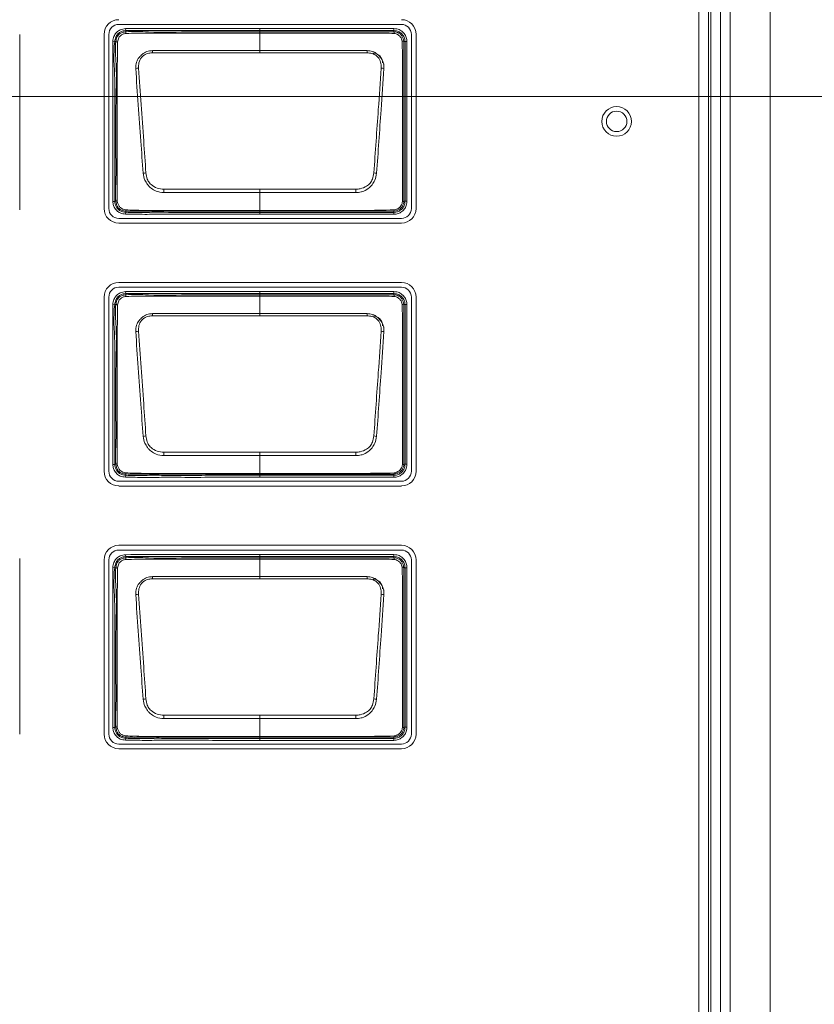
# Model space of a CAD drawing. Header units: millimetres. Extents: x 0 to 1118, y 0 to 864.
# Tile 329 of 372: x 890 to 900, y 692 to 705. Entities that reach past the tile are written whole.
import ezdxf

# ---------------------------------------------------------------- set-up
doc = ezdxf.new("R2010")
doc.units = ezdxf.units.MM
doc.styles.add('SLDTEXTSTYLE3', font='TXT', dxfattribs={"width": 0.605})
doc.dimstyles.new('SLDDIMSTYLE0', dxfattribs={"dimtxt": 3.175, "dimasz": 3.302, "dimexe": 0, "dimexo": 0.0625, "dimgap": 0.79375, "dimtad": 0, "dimtih": 1, "dimtoh": 1, "dimdec": 0, "dimlfac": 4, "dimrnd": 1e-09, "dimzin": 12, "dimdsep": 46, "dimtxsty": 'SLDTEXTSTYLE3', "dimsah": 1, "dimcen": 0.09, "dimadec": 0, "dimazin": 3, "dimtfac": 1, "dimtofl": 0, "dimtmove": 0, "dimatfit": 3, "dimfxl": 1, "dimfrac": 2, "dimtolj": 1, "dimtzin": 12, "dimarcsym": 0})

# ---------------------------------------------------------------- blocks, each defined once
blk = doc.blocks.new('_D_4')
at = {"color": 7, "linetype": 'Continuous', "lineweight": 0}
for p, q in [((828.036, 703.72), (976.437, 703.72)), ((974.837, 703.72), (974.837, 687.406)), ((974.837, 666.22), (974.837, 682.534)), ((912.907, 666.22), (976.437, 666.22))]:
    blk.add_line(p, q, dxfattribs=at)
for points in [[(974.837, 703.72), (974.329, 700.418), (975.345, 700.418)], [(974.837, 666.22), (975.345, 669.522), (974.329, 669.522)]]:
    blk.add_solid(points, dxfattribs=at)
at = {"color": 7, "linetype": 'Continuous', "lineweight": 0, "insert": (971.199, 686.626), "char_height": 3.175, "attachment_point": 1, "style": 'SLDTEXTSTYLE3'}
blk.add_mtext('150', dxfattribs=at)

msp = doc.modelspace()

# ---------------------------------------------------------------- linework, layer by layer
at = {"color": 7, "linetype": 'Continuous', "lineweight": 15}
for p, q in [((899.097, 733.658), (899.097, 674.283)), ((899.605, 733.658), (899.605, 674.283)), ((898.698, 679.003), (898.698, 728.937)), ((898.823, 728.97), (898.823, 678.97)), ((898.85, 678.97), (898.85, 728.97)), ((898.974, 728.97), (898.974, 678.97)), ((891.341, 704.634), (894.926, 704.634)), ((891.426, 704.58), (891.429, 704.556)), ((893.131, 704.581), (894.831, 704.581)), ((894.831, 704.556), (894.831, 704.581)), ((890.085, 702.28), (890.085, 704.508)), ((891.155, 704.508), (891.155, 702.298)), ((891.215, 702.298), (891.215, 704.508)), ((891.429, 704.556), (891.431, 704.54)), ((893.131, 704.54), (893.131, 704.556)), ((894.831, 704.556), (893.131, 704.556)), ((893.131, 704.302), (893.131, 704.524)), ((894.831, 704.54), (894.831, 704.556)), ((895.052, 704.508), (895.052, 702.298)), ((895.112, 702.298), (895.112, 704.508)), ((891.265, 704.42), (891.29, 704.417)), ((891.305, 704.415), (891.29, 704.417)), ((894.972, 704.415), (894.956, 704.415)), ((894.972, 702.39), (894.972, 704.415)), ((894.972, 704.415), (894.997, 704.415)), ((894.997, 704.415), (894.997, 702.39)), ((893.131, 704.274), (891.771, 704.274)), ((894.491, 704.274), (893.131, 704.274)), ((893.131, 702.543), (893.131, 702.5)), ((893.131, 702.273), (893.131, 702.5)), ((891.265, 702.385), (891.29, 702.388)), ((891.29, 702.388), (891.305, 702.39)), ((894.956, 702.39), (894.972, 702.39)), ((894.972, 702.39), (894.997, 702.39)), ((891.428, 702.226), (891.43, 702.251)), ((891.431, 702.266), (891.43, 702.251)), ((893.131, 702.273), (893.131, 702.265)), ((893.131, 702.265), (893.131, 702.249)), ((893.131, 702.249), (894.831, 702.249)), ((893.131, 702.224), (893.131, 702.249)), ((894.831, 702.224), (893.131, 702.224)), ((894.831, 702.249), (894.831, 702.265)), ((894.831, 702.265), (894.831, 702.265)), ((894.831, 702.249), (894.831, 702.224)), ((894.926, 702.172), (891.341, 702.172)), ((891.341, 702.111), (894.926, 702.111)), ((894.926, 701.359), (891.341, 701.359)), ((891.341, 701.299), (894.926, 701.299)), ((891.426, 701.243), (891.429, 701.218)), ((891.429, 701.218), (891.431, 701.203)), ((893.131, 701.243), (894.831, 701.243)), ((893.131, 701.203), (893.131, 701.218)), ((894.831, 701.218), (893.131, 701.218)), ((894.831, 701.218), (894.831, 701.243)), ((894.831, 701.203), (894.831, 701.218)), ((891.155, 701.173), (891.155, 698.963)), ((891.215, 698.963), (891.215, 701.173)), ((891.265, 701.083), (891.29, 701.079)), ((891.305, 701.078), (891.29, 701.079)), ((893.131, 700.964), (893.131, 701.187)), ((894.972, 701.078), (894.956, 701.078)), ((894.972, 699.053), (894.972, 701.078)), ((894.972, 701.078), (894.997, 701.078)), ((894.997, 701.078), (894.997, 699.053)), ((895.052, 701.173), (895.052, 698.963)), ((895.112, 698.963), (895.112, 701.173)), ((893.131, 700.936), (891.771, 700.936)), ((894.491, 700.936), (893.131, 700.936)), ((893.131, 699.205), (893.131, 699.162)), ((893.131, 698.936), (893.131, 699.162)), ((891.265, 699.048), (891.29, 699.051)), ((891.29, 699.051), (891.305, 699.052)), ((894.956, 699.053), (894.972, 699.053)), ((894.972, 699.053), (894.997, 699.053)), ((894.926, 698.837), (891.341, 698.837)), ((891.428, 698.889), (891.43, 698.913)), ((891.431, 698.929), (891.43, 698.913)), ((893.131, 698.936), (893.131, 698.927)), ((893.131, 698.927), (893.131, 698.912)), ((893.131, 698.912), (894.831, 698.912)), ((893.131, 698.887), (893.131, 698.912)), ((894.831, 698.887), (893.131, 698.887)), ((894.831, 698.912), (894.831, 698.927)), ((894.831, 698.927), (894.831, 698.927)), ((894.831, 698.912), (894.831, 698.887)), ((891.341, 698.776), (894.926, 698.776)), ((894.926, 698.024), (891.341, 698.024)), ((891.341, 697.964), (894.926, 697.964)), ((890.085, 695.628), (890.085, 697.855)), ((891.155, 697.838), (891.155, 695.628)), ((891.215, 695.628), (891.215, 697.838)), ((891.426, 697.905), (891.429, 697.881)), ((891.429, 697.881), (891.431, 697.865)), ((893.131, 697.906), (894.831, 697.906)), ((893.131, 697.865), (893.131, 697.881)), ((894.831, 697.881), (893.131, 697.881)), ((893.131, 697.627), (893.131, 697.849)), ((894.831, 697.881), (894.831, 697.906)), ((894.831, 697.865), (894.831, 697.881)), ((895.052, 697.838), (895.052, 695.628)), ((895.112, 695.628), (895.112, 697.838)), ((891.265, 697.745), (891.29, 697.742)), ((891.305, 697.74), (891.29, 697.742)), ((894.972, 697.74), (894.956, 697.74)), ((894.972, 695.715), (894.972, 697.74)), ((894.972, 697.74), (894.997, 697.74)), ((894.997, 697.74), (894.997, 695.715)), ((893.131, 697.599), (891.771, 697.599)), ((894.491, 697.599), (893.131, 697.599)), ((893.131, 695.868), (893.131, 695.825)), ((893.131, 695.598), (893.131, 695.825)), ((891.265, 695.71), (891.29, 695.713)), ((891.29, 695.713), (891.305, 695.715)), ((894.956, 695.715), (894.972, 695.715)), ((894.972, 695.715), (894.997, 695.715)), ((891.428, 695.551), (891.43, 695.576)), ((891.431, 695.591), (891.43, 695.576)), ((893.131, 695.598), (893.131, 695.59)), ((893.131, 695.59), (893.131, 695.574)), ((893.131, 695.574), (894.831, 695.574)), ((893.131, 695.549), (893.131, 695.574)), ((894.831, 695.574), (894.831, 695.59)), ((894.831, 695.59), (894.831, 695.59)), ((894.831, 695.574), (894.831, 695.549)), ((894.926, 695.502), (891.341, 695.502)), ((894.831, 695.549), (893.131, 695.549)), ((891.341, 695.441), (894.926, 695.441))]:
    msp.add_line(p, q, dxfattribs=at)
at = {"color": 7, "linetype": 'Continuous', "lineweight": 15, "flags": 128}
for points in [[(893.131, 704.556), (893.131, 704.556), (893.131, 704.558), (893.131, 704.56), (893.131, 704.563), (893.131, 704.567), (893.131, 704.571), (893.131, 704.576), (893.131, 704.581)], [(893.131, 704.556), (893.081, 704.556), (892.881, 704.556), (892.481, 704.556), (891.988, 704.556), (891.429, 704.556)], [(893.131, 704.54), (893.131, 704.54), (893.131, 704.539), (893.131, 704.538), (893.131, 704.536), (893.131, 704.534), (893.131, 704.531), (893.131, 704.528), (893.131, 704.524)], [(893.131, 704.302), (893.429, 704.302), (894.492, 704.302)], [(893.131, 704.302), (893.131, 704.299), (893.131, 704.296), (893.131, 704.292), (893.131, 704.289), (893.131, 704.285), (893.131, 704.282), (893.131, 704.278), (893.131, 704.274)], [(893.131, 702.5), (892.833, 702.5), (891.913, 702.5)], [(891.914, 702.543), (892.967, 702.543), (893.131, 702.543)], [(893.131, 702.543), (893.295, 702.543), (894.347, 702.543)], [(894.349, 702.5), (893.295, 702.5), (893.131, 702.5)], [(893.131, 701.218), (893.081, 701.218), (892.881, 701.218), (892.481, 701.218), (891.988, 701.218), (891.429, 701.218)], [(893.131, 701.218), (893.131, 701.219), (893.131, 701.22), (893.131, 701.223), (893.131, 701.226), (893.131, 701.229), (893.131, 701.234), (893.131, 701.238), (893.131, 701.243)], [(893.131, 701.203), (893.131, 701.203), (893.131, 701.202), (893.131, 701.2), (893.131, 701.199), (893.131, 701.196), (893.131, 701.194), (893.131, 701.19), (893.131, 701.187)], [(893.131, 700.964), (893.429, 700.964), (894.492, 700.964)], [(893.131, 700.964), (893.131, 700.961), (893.131, 700.958), (893.131, 700.955), (893.131, 700.951), (893.131, 700.948), (893.131, 700.944), (893.131, 700.94), (893.131, 700.936)], [(891.914, 699.205), (892.967, 699.205), (893.131, 699.205)], [(893.131, 699.205), (893.295, 699.205), (894.347, 699.205)], [(893.131, 699.162), (892.833, 699.162), (891.913, 699.162)], [(894.349, 699.162), (893.295, 699.162), (893.131, 699.162)], [(893.131, 697.881), (893.081, 697.881), (892.881, 697.881), (892.481, 697.881), (891.988, 697.881), (891.429, 697.881)], [(893.131, 697.881), (893.131, 697.881), (893.131, 697.883), (893.131, 697.885), (893.131, 697.888), (893.131, 697.892), (893.131, 697.896), (893.131, 697.901), (893.131, 697.906)], [(893.131, 697.865), (893.131, 697.865), (893.131, 697.864), (893.131, 697.863), (893.131, 697.861), (893.131, 697.859), (893.131, 697.856), (893.131, 697.853), (893.131, 697.849)], [(893.131, 697.627), (893.429, 697.627), (894.492, 697.627)], [(893.131, 697.627), (893.131, 697.624), (893.131, 697.621), (893.131, 697.617), (893.131, 697.614), (893.131, 697.61), (893.131, 697.607), (893.131, 697.603), (893.131, 697.599)], [(893.131, 695.825), (892.833, 695.825), (891.913, 695.825)], [(891.914, 695.868), (892.967, 695.868), (893.131, 695.868)], [(893.131, 695.868), (893.295, 695.868), (894.347, 695.868)], [(894.349, 695.825), (893.295, 695.825), (893.131, 695.825)]]:
    msp.add_lwpolyline(points, dxfattribs=at)
at = {"color": 7, "linetype": 'Continuous', "lineweight": 15}
for radius in [0.188, 0.13]:
    msp.add_circle((897.656, 703.403), radius, dxfattribs=at)
for centre, radius, start, end in [((891.341, 704.508), 0.186, 90, 180), ((894.926, 704.508), 0.186, 0, 90), ((891.341, 704.508), 0.126, 90, 180), ((894.926, 704.508), 0.126, 0, 90), ((891.526, 704.533), 0.095, 175.7525, 188.1529), ((894.803, 704.522), 0.0341, 355.9657, 33.647), ((891.307, 704.286), 0.129, 81.4713, 90.8151), ((894.937, 704.385), 0.0357, 57.5203, 94.0755), ((884.157, 703.973), 7.62, 2.2639, 2.4746), ((902.105, 703.973), 7.62, 177.5254, 177.7361), ((894.562, 704.146), 0.125, 0, 90), ((891.604, 703.732), 0.346, 92.0728, 97.8935), ((894.658, 703.732), 0.346, 82.1068, 87.9275), ((891.776, 701.892), 0.862, 96.0692, 98.4295), ((894.485, 701.892), 0.862, 81.5706, 83.9309), ((921.46, 701.575), 29.562, 178.1235, 178.207), ((864.802, 701.575), 29.562, 1.793, 1.8765), ((891.307, 702.508), 0.118, 269.0666, 277.5531), ((894.94, 702.413), 0.028, 266.5102, 305.923), ((891.341, 702.298), 0.186, 180, 270), ((891.341, 702.298), 0.126, 180, 270), ((891.477, 702.275), 0.0474, 173.3975, 191.0613), ((894.814, 702.279), 0.0218, 320.3934, 2.6813), ((894.926, 702.298), 0.186, 270, 0), ((894.926, 702.298), 0.126, 270, 0), ((891.341, 701.173), 0.186, 90, 180), ((894.926, 701.173), 0.186, 0, 90), ((891.341, 701.173), 0.126, 90, 180), ((891.526, 701.196), 0.095, 175.7525, 188.1529), ((894.803, 701.184), 0.0341, 355.9657, 33.647), ((894.926, 701.173), 0.126, 0, 90), ((891.307, 700.949), 0.129, 81.4713, 90.8151), ((894.937, 701.047), 0.0357, 57.5203, 94.0755), ((884.157, 700.635), 7.62, 2.2639, 2.4746), ((902.105, 700.635), 7.62, 177.5254, 177.7361), ((894.562, 700.809), 0.125, 0, 90), ((891.604, 700.394), 0.346, 92.0728, 97.8935), ((894.658, 700.394), 0.346, 82.1068, 87.9275), ((891.776, 698.554), 0.862, 96.0692, 98.4295), ((894.485, 698.554), 0.862, 81.5706, 83.9309), ((921.46, 698.237), 29.562, 178.1235, 178.207), ((864.802, 698.237), 29.562, 1.793, 1.8765), ((891.341, 698.963), 0.186, 180, 270), ((891.341, 698.963), 0.126, 180, 270), ((891.307, 699.171), 0.118, 269.0666, 277.5531), ((894.926, 698.963), 0.186, 270, 0), ((894.926, 698.963), 0.126, 270, 0), ((894.94, 699.075), 0.028, 266.5102, 305.923), ((891.477, 698.938), 0.0474, 173.3975, 191.0613), ((894.814, 698.941), 0.0218, 320.3934, 2.6813), ((891.341, 697.838), 0.186, 90, 180), ((891.341, 697.838), 0.126, 90, 180), ((894.926, 697.838), 0.186, 0, 90), ((894.926, 697.838), 0.126, 0, 90), ((891.526, 697.858), 0.095, 175.7525, 188.1529), ((894.803, 697.847), 0.0341, 355.9657, 33.647), ((891.307, 697.611), 0.129, 81.4713, 90.8151), ((894.937, 697.71), 0.0357, 57.5203, 94.0755), ((884.157, 697.298), 7.62, 2.2639, 2.4746), ((902.105, 697.298), 7.62, 177.5254, 177.7361), ((894.562, 697.471), 0.125, 0, 90), ((891.604, 697.057), 0.346, 92.0728, 97.8935), ((894.658, 697.057), 0.346, 82.1068, 87.9275), ((891.776, 695.217), 0.862, 96.0692, 98.4295), ((894.485, 695.217), 0.862, 81.5706, 83.9309), ((921.46, 694.9), 29.562, 178.1235, 178.207), ((864.802, 694.9), 29.562, 1.793, 1.8765), ((891.307, 695.833), 0.118, 269.0666, 277.5531), ((894.94, 695.738), 0.028, 266.5102, 305.923), ((891.341, 695.628), 0.186, 180, 270), ((891.341, 695.628), 0.126, 180, 270), ((891.477, 695.6), 0.0474, 173.3975, 191.0613), ((894.814, 695.604), 0.0218, 320.3934, 2.6813), ((894.926, 695.628), 0.186, 270, 0), ((894.926, 695.628), 0.126, 270, 0)]:
    msp.add_arc(centre, radius, start, end, dxfattribs=at)
for points, knots in [([(891.265, 704.42), (891.266, 704.425), (891.27, 704.451), (891.281, 704.493), (891.314, 704.538), (891.363, 704.57), (891.403, 704.577), (891.426, 704.58)], [0, 0, 0, 0, 0.058142, 0.312481, 0.516431, 0.720004, 1, 1, 1, 1]), ([(891.426, 704.58), (891.613, 704.581), (891.988, 704.581), (892.556, 704.581), (892.937, 704.581), (893.131, 704.581)], [0, 0, 0, 0, 0.329436, 0.658872, 1, 1, 1, 1]), ([(894.831, 704.581), (894.844, 704.58), (894.876, 704.578), (894.923, 704.557), (894.964, 704.519), (894.992, 704.469), (894.995, 704.433), (894.997, 704.415)], [0, 0, 0, 0, 0.151112, 0.365617, 0.580258, 0.795218, 1, 1, 1, 1]), ([(891.429, 704.556), (891.429, 704.556), (891.409, 704.553), (891.374, 704.547), (891.332, 704.519), (891.303, 704.481), (891.294, 704.444), (891.291, 704.421), (891.29, 704.417)], [0, 0, 0, 0, 0.0000695, 0.2875371, 0.4839386, 0.6790617, 0.9368574, 1, 1, 1, 1]), ([(891.305, 704.415), (891.305, 704.415), (891.308, 704.434), (891.313, 704.466), (891.337, 704.503), (891.369, 704.527), (891.402, 704.537), (891.424, 704.54), (891.431, 704.54), (891.431, 704.54)], [0, 0, 0, 0, 0.000077, 0.292145, 0.481329, 0.668501, 0.889292, 0.999923, 1, 1, 1, 1]), ([(891.432, 704.52), (891.425, 704.519), (891.406, 704.515), (891.38, 704.505), (891.356, 704.486), (891.335, 704.457), (891.33, 704.431), (891.326, 704.414)], [0, 0, 0, 0, 0.127496, 0.353035, 0.515865, 0.679688, 1, 1, 1, 1]), ([(891.431, 704.54), (891.431, 704.54), (891.526, 704.551), (891.809, 704.529), (892.277, 704.544), (892.749, 704.54), (893.033, 704.54), (893.131, 704.54)], [0, 0, 0, 0, 0.000009, 0.168619, 0.498292, 0.827436, 1, 1, 1, 1]), ([(893.131, 704.524), (893.031, 704.524), (892.747, 704.524), (892.276, 704.524), (891.809, 704.525), (891.527, 704.521), (891.432, 704.52)], [0, 0, 0, 0, 0.1755, 0.501918, 0.831626, 1, 1, 1, 1]), ([(893.131, 704.54), (893.317, 704.54), (893.69, 704.54), (894.135, 704.54), (894.475, 704.54), (894.668, 704.54), (894.79, 704.54), (894.831, 704.54), (894.831, 704.54)], [0, 0, 0, 0, 0.3291479, 0.6582957, 0.7848972, 0.9280251, 0.9999912, 1, 1, 1, 1]), ([(894.836, 704.519), (894.793, 704.521), (894.67, 704.526), (894.465, 704.524), (894.141, 704.525), (893.736, 704.524), (893.372, 704.524), (893.17, 704.524), (893.131, 704.524)], [0, 0, 0, 0, 0.0757391, 0.2176957, 0.3602525, 0.6454111, 0.930556, 1, 1, 1, 1]), ([(894.972, 704.415), (894.972, 704.415), (894.972, 704.43), (894.967, 704.461), (894.944, 704.503), (894.909, 704.535), (894.869, 704.553), (894.842, 704.555), (894.831, 704.556)], [0, 0, 0, 0, 0.000068, 0.204828, 0.419781, 0.634393, 0.848864, 1, 1, 1, 1]), ([(894.831, 704.54), (894.831, 704.54), (894.841, 704.54), (894.866, 704.537), (894.902, 704.521), (894.932, 704.492), (894.952, 704.456), (894.956, 704.428), (894.956, 704.415), (894.956, 704.415)], [0, 0, 0, 0, 0.0000764, 0.1599052, 0.3740615, 0.5880926, 0.7940929, 0.9999236, 1, 1, 1, 1]), ([(894.935, 704.421), (894.933, 704.43), (894.93, 704.45), (894.912, 704.477), (894.889, 704.5), (894.862, 704.515), (894.844, 704.518), (894.836, 704.519)], [0, 0, 0, 0, 0.190909, 0.406669, 0.631062, 0.851531, 1, 1, 1, 1]), ([(891.265, 702.385), (891.265, 702.585), (891.265, 702.944), (891.265, 703.462), (891.265, 703.941), (891.265, 704.26), (891.265, 704.42)], [0, 0, 0, 0, 0.294817, 0.528637, 0.764318, 1, 1, 1, 1]), ([(891.29, 704.417), (891.29, 704.417), (891.27, 704.259), (891.3, 703.938), (891.288, 703.462), (891.291, 702.945), (891.291, 702.587), (891.29, 702.388)], [0, 0, 0, 0, 0.000007, 0.235608, 0.471191, 0.70568, 1, 1, 1, 1]), ([(891.305, 702.39), (891.305, 702.39), (891.294, 702.49), (891.311, 702.691), (891.303, 703.089), (891.301, 703.569), (891.319, 704.043), (891.294, 704.322), (891.305, 704.415), (891.305, 704.415)], [0, 0, 0, 0, 0.000007, 0.149192, 0.296265, 0.589843, 0.860506, 0.999993, 1, 1, 1, 1]), ([(891.326, 704.414), (891.325, 704.32), (891.321, 704.044), (891.319, 703.569), (891.32, 703.089), (891.32, 702.691), (891.322, 702.491), (891.323, 702.391)], [0, 0, 0, 0, 0.138888, 0.409935, 0.703873, 0.851045, 1, 1, 1, 1]), ([(894.938, 702.385), (894.94, 702.491), (894.942, 702.704), (894.942, 703.126), (894.942, 703.543), (894.941, 703.906), (894.941, 704.109), (894.94, 704.264), (894.936, 704.367), (894.935, 704.421)], [0, 0, 0, 0, 0.157294, 0.312474, 0.622468, 0.772195, 0.847355, 0.921427, 1, 1, 1, 1]), ([(894.956, 704.415), (894.956, 704.415), (894.956, 704.364), (894.956, 704.262), (894.956, 704.109), (894.956, 703.906), (894.956, 703.543), (894.956, 703.126), (894.956, 702.706), (894.956, 702.494), (894.956, 702.39), (894.956, 702.39)], [0, 0, 0, 0, 0.000007, 0.075686, 0.15099, 0.226275, 0.376845, 0.688419, 0.844208, 0.999993, 1, 1, 1, 1]), ([(891.556, 704.074), (891.558, 704.102), (891.56, 704.151), (891.588, 704.201), (891.618, 704.236), (891.654, 704.269), (891.709, 704.297), (891.752, 704.3), (891.77, 704.302)], [0, 0, 0, 0, 0.236036, 0.426179, 0.477737, 0.637251, 0.844602, 1, 1, 1, 1]), ([(891.771, 704.274), (891.755, 704.273), (891.717, 704.27), (891.667, 704.25), (891.62, 704.209), (891.593, 704.149), (891.592, 704.101), (891.591, 704.077)], [0, 0, 0, 0, 0.160648, 0.369005, 0.524127, 0.762874, 1, 1, 1, 1]), ([(891.77, 704.302), (891.819, 704.302), (891.969, 704.301), (892.217, 704.302), (892.519, 704.302), (892.823, 704.302), (893.028, 704.302), (893.131, 704.302)], [0, 0, 0, 0, 0.109645, 0.328736, 0.547827, 0.773914, 1, 1, 1, 1]), ([(894.67, 704.077), (894.671, 704.092), (894.671, 704.13), (894.655, 704.181), (894.63, 704.219), (894.598, 704.247), (894.553, 704.268), (894.511, 704.272), (894.491, 704.274)], [0, 0, 0, 0, 0.150039, 0.377629, 0.518715, 0.593819, 0.797701, 1, 1, 1, 1]), ([(894.492, 704.302), (894.515, 704.3), (894.562, 704.295), (894.61, 704.266), (894.647, 704.233), (894.679, 704.195), (894.697, 704.154), (894.705, 704.111), (894.705, 704.091), (894.705, 704.074)], [0, 0, 0, 0, 0.196953, 0.400474, 0.477525, 0.621985, 0.827103, 0.852197, 1, 1, 1, 1]), ([(891.65, 702.745), (891.64, 702.881), (891.62, 703.17), (891.588, 703.614), (891.567, 703.92), (891.556, 704.074)], [0, 0, 0, 0, 0.306049, 0.652529, 1, 1, 1, 1]), ([(891.591, 704.077), (891.602, 703.924), (891.624, 703.617), (891.656, 703.174), (891.676, 702.885), (891.685, 702.749)], [0, 0, 0, 0, 0.347304, 0.694424, 1, 1, 1, 1]), ([(894.577, 702.749), (894.586, 702.884), (894.605, 703.152), (894.636, 703.595), (894.658, 703.903), (894.67, 704.077)], [0, 0, 0, 0, 0.302974, 0.605825, 1, 1, 1, 1]), ([(894.705, 704.074), (894.693, 703.9), (894.672, 703.592), (894.64, 703.148), (894.621, 702.88), (894.612, 702.745)], [0, 0, 0, 0, 0.394267, 0.696552, 1, 1, 1, 1]), ([(891.913, 702.5), (891.879, 702.503), (891.821, 702.51), (891.762, 702.546), (891.727, 702.576), (891.699, 702.611), (891.664, 702.664), (891.655, 702.716), (891.65, 702.745)], [0, 0, 0, 0, 0.256994, 0.435753, 0.518339, 0.608051, 0.775867, 1, 1, 1, 1]), ([(891.685, 702.749), (891.689, 702.723), (891.696, 702.678), (891.723, 702.629), (891.764, 702.587), (891.826, 702.552), (891.885, 702.546), (891.914, 702.543)], [0, 0, 0, 0, 0.231465, 0.397413, 0.481538, 0.74157, 1, 1, 1, 1]), ([(894.347, 702.543), (894.367, 702.544), (894.415, 702.547), (894.479, 702.575), (894.533, 702.617), (894.565, 702.677), (894.572, 702.723), (894.577, 702.749)], [0, 0, 0, 0, 0.169426, 0.422531, 0.593644, 0.763575, 1, 1, 1, 1]), ([(894.612, 702.745), (894.606, 702.715), (894.597, 702.663), (894.555, 702.598), (894.503, 702.544), (894.451, 702.518), (894.397, 702.503), (894.371, 702.501), (894.349, 702.5)], [0, 0, 0, 0, 0.2290459, 0.4012066, 0.5780377, 0.7973627, 0.8335701, 1, 1, 1, 1]), ([(891.428, 702.226), (891.404, 702.229), (891.363, 702.234), (891.314, 702.269), (891.282, 702.311), (891.27, 702.352), (891.267, 702.377), (891.265, 702.385)], [0, 0, 0, 0, 0.276626, 0.489449, 0.702472, 0.894255, 1, 1, 1, 1]), ([(891.29, 702.388), (891.29, 702.388), (891.293, 702.366), (891.3, 702.329), (891.332, 702.287), (891.369, 702.261), (891.404, 702.253), (891.424, 702.251), (891.43, 702.251)], [0, 0, 0, 0, 0.000069, 0.304094, 0.511824, 0.715977, 0.924845, 1, 1, 1, 1]), ([(891.431, 702.266), (891.431, 702.266), (891.418, 702.267), (891.393, 702.27), (891.356, 702.286), (891.326, 702.316), (891.31, 702.353), (891.307, 702.379), (891.305, 702.39), (891.305, 702.39)], [0, 0, 0, 0, 0.000077, 0.197333, 0.387983, 0.604747, 0.83111, 0.999923, 1, 1, 1, 1]), ([(891.323, 702.391), (891.325, 702.381), (891.329, 702.359), (891.343, 702.328), (891.366, 702.304), (891.396, 702.287), (891.418, 702.283), (891.43, 702.281)], [0, 0, 0, 0, 0.189123, 0.39968, 0.598829, 0.771957, 1, 1, 1, 1]), ([(894.956, 702.39), (894.956, 702.39), (894.956, 702.379), (894.953, 702.355), (894.937, 702.319), (894.909, 702.289), (894.872, 702.269), (894.844, 702.265), (894.831, 702.265), (894.831, 702.265)], [0, 0, 0, 0, 0.000076, 0.162066, 0.372152, 0.585973, 0.793109, 0.999924, 1, 1, 1, 1]), ([(894.831, 702.249), (894.846, 702.251), (894.877, 702.254), (894.919, 702.277), (894.951, 702.312), (894.969, 702.352), (894.971, 702.379), (894.972, 702.39)], [0, 0, 0, 0, 0.204674, 0.419842, 0.63439, 0.848799, 1, 1, 1, 1]), ([(894.997, 702.39), (894.996, 702.377), (894.993, 702.345), (894.972, 702.298), (894.934, 702.257), (894.885, 702.229), (894.849, 702.226), (894.831, 702.224)], [0, 0, 0, 0, 0.151184, 0.365635, 0.580222, 0.795405, 1, 1, 1, 1]), ([(894.836, 702.28), (894.846, 702.282), (894.868, 702.286), (894.897, 702.305), (894.92, 702.331), (894.934, 702.358), (894.937, 702.377), (894.938, 702.385)], [0, 0, 0, 0, 0.197464, 0.427893, 0.636791, 0.855624, 1, 1, 1, 1]), ([(893.131, 702.224), (893.114, 702.224), (893.031, 702.224), (892.681, 702.224), (892.291, 702.224), (891.888, 702.225), (891.67, 702.223), (891.509, 702.225), (891.428, 702.226)], [0, 0, 0, 0, 0.0293566, 0.1467828, 0.6164876, 0.7155925, 0.8576233, 1, 1, 1, 1]), ([(891.43, 702.281), (891.504, 702.278), (891.721, 702.27), (892.081, 702.274), (892.512, 702.273), (892.861, 702.273), (893.068, 702.273), (893.131, 702.273)], [0, 0, 0, 0, 0.129882, 0.382749, 0.635797, 0.888846, 1, 1, 1, 1]), ([(891.43, 702.251), (891.43, 702.251), (891.509, 702.244), (891.671, 702.25), (891.993, 702.249), (892.357, 702.249), (892.763, 702.249), (893.008, 702.249), (893.131, 702.249)], [0, 0, 0, 0, 0.0000088, 0.1411003, 0.2836021, 0.5679278, 0.7839637, 1, 1, 1, 1]), ([(893.131, 702.265), (892.943, 702.265), (892.569, 702.265), (892.075, 702.264), (891.697, 702.266), (891.504, 702.26), (891.431, 702.266), (891.431, 702.266)], [0, 0, 0, 0, 0.330742, 0.661483, 0.870168, 0.999991, 1, 1, 1, 1]), ([(893.131, 702.273), (893.164, 702.273), (893.331, 702.273), (893.764, 702.274), (894.299, 702.27), (894.701, 702.277), (894.836, 702.28)], [0, 0, 0, 0, 0.0586525, 0.2932626, 0.7624829, 1, 1, 1, 1]), ([(894.831, 702.265), (894.697, 702.265), (894.298, 702.265), (893.731, 702.265), (893.299, 702.265), (893.131, 702.265)], [0, 0, 0, 0, 0.2359965, 0.7041641, 1, 1, 1, 1]), ([(891.265, 701.083), (891.266, 701.087), (891.27, 701.113), (891.281, 701.155), (891.314, 701.2), (891.363, 701.233), (891.403, 701.239), (891.426, 701.243)], [0, 0, 0, 0, 0.058142, 0.312481, 0.516431, 0.720004, 1, 1, 1, 1]), ([(891.429, 701.218), (891.429, 701.218), (891.409, 701.216), (891.374, 701.209), (891.332, 701.182), (891.303, 701.144), (891.294, 701.107), (891.291, 701.084), (891.29, 701.079)], [0, 0, 0, 0, 0.0000695, 0.2875371, 0.4839386, 0.6790617, 0.9368574, 1, 1, 1, 1]), ([(891.305, 701.078), (891.305, 701.078), (891.308, 701.096), (891.313, 701.128), (891.337, 701.166), (891.369, 701.189), (891.402, 701.199), (891.424, 701.202), (891.431, 701.203), (891.431, 701.203)], [0, 0, 0, 0, 0.000077, 0.292145, 0.481329, 0.668501, 0.889292, 0.999923, 1, 1, 1, 1]), ([(891.426, 701.243), (891.613, 701.243), (891.988, 701.243), (892.556, 701.243), (892.937, 701.243), (893.131, 701.243)], [0, 0, 0, 0, 0.329436, 0.658872, 1, 1, 1, 1]), ([(891.431, 701.203), (891.431, 701.203), (891.526, 701.214), (891.809, 701.191), (892.277, 701.207), (892.749, 701.202), (893.033, 701.203), (893.131, 701.203)], [0, 0, 0, 0, 0.000009, 0.168619, 0.498292, 0.827436, 1, 1, 1, 1]), ([(893.131, 701.203), (893.317, 701.203), (893.69, 701.203), (894.135, 701.203), (894.475, 701.203), (894.668, 701.203), (894.79, 701.203), (894.831, 701.203), (894.831, 701.203)], [0, 0, 0, 0, 0.3291479, 0.6582957, 0.7848972, 0.9280251, 0.9999912, 1, 1, 1, 1]), ([(894.831, 701.243), (894.844, 701.242), (894.876, 701.24), (894.923, 701.219), (894.964, 701.181), (894.992, 701.132), (894.995, 701.095), (894.997, 701.078)], [0, 0, 0, 0, 0.151112, 0.365617, 0.580258, 0.795218, 1, 1, 1, 1]), ([(894.972, 701.078), (894.972, 701.078), (894.972, 701.093), (894.967, 701.124), (894.944, 701.165), (894.909, 701.198), (894.869, 701.216), (894.842, 701.217), (894.831, 701.218)], [0, 0, 0, 0, 0.000068, 0.204828, 0.419781, 0.634393, 0.848864, 1, 1, 1, 1]), ([(894.831, 701.203), (894.831, 701.203), (894.841, 701.203), (894.866, 701.2), (894.902, 701.184), (894.932, 701.155), (894.952, 701.118), (894.956, 701.091), (894.956, 701.078), (894.956, 701.078)], [0, 0, 0, 0, 0.0000764, 0.1599052, 0.3740615, 0.5880926, 0.7940929, 0.9999236, 1, 1, 1, 1]), ([(891.265, 699.048), (891.265, 699.248), (891.265, 699.606), (891.265, 700.125), (891.265, 700.603), (891.265, 700.923), (891.265, 701.083)], [0, 0, 0, 0, 0.294817, 0.528637, 0.764318, 1, 1, 1, 1]), ([(891.29, 701.079), (891.29, 701.079), (891.27, 700.921), (891.3, 700.601), (891.288, 700.124), (891.291, 699.607), (891.291, 699.25), (891.29, 699.051)], [0, 0, 0, 0, 0.000007, 0.235608, 0.471191, 0.70568, 1, 1, 1, 1]), ([(891.305, 699.052), (891.305, 699.052), (891.294, 699.153), (891.311, 699.353), (891.303, 699.751), (891.301, 700.232), (891.319, 700.706), (891.294, 700.984), (891.305, 701.078), (891.305, 701.078)], [0, 0, 0, 0, 0.000007, 0.149192, 0.296265, 0.589843, 0.860506, 0.999993, 1, 1, 1, 1]), ([(891.326, 701.076), (891.325, 700.983), (891.321, 700.706), (891.319, 700.232), (891.32, 699.751), (891.32, 699.354), (891.322, 699.154), (891.323, 699.053)], [0, 0, 0, 0, 0.138888, 0.409935, 0.703873, 0.851045, 1, 1, 1, 1]), ([(891.432, 701.182), (891.425, 701.181), (891.406, 701.177), (891.38, 701.167), (891.356, 701.149), (891.335, 701.119), (891.33, 701.093), (891.326, 701.076)], [0, 0, 0, 0, 0.127496, 0.353035, 0.515865, 0.679688, 1, 1, 1, 1]), ([(893.131, 701.187), (893.031, 701.187), (892.747, 701.187), (892.276, 701.187), (891.809, 701.188), (891.527, 701.184), (891.432, 701.182)], [0, 0, 0, 0, 0.1755, 0.501918, 0.831626, 1, 1, 1, 1]), ([(894.836, 701.182), (894.793, 701.183), (894.67, 701.188), (894.465, 701.186), (894.141, 701.187), (893.736, 701.187), (893.372, 701.187), (893.17, 701.187), (893.131, 701.187)], [0, 0, 0, 0, 0.0757391, 0.2176957, 0.3602525, 0.6454111, 0.930556, 1, 1, 1, 1]), ([(894.935, 701.083), (894.933, 701.092), (894.93, 701.113), (894.912, 701.14), (894.889, 701.163), (894.862, 701.178), (894.844, 701.181), (894.836, 701.182)], [0, 0, 0, 0, 0.190909, 0.406669, 0.631062, 0.851531, 1, 1, 1, 1]), ([(894.938, 699.047), (894.94, 699.154), (894.942, 699.366), (894.942, 699.788), (894.942, 700.206), (894.941, 700.569), (894.941, 700.772), (894.94, 700.926), (894.936, 701.03), (894.935, 701.083)], [0, 0, 0, 0, 0.157294, 0.312474, 0.622468, 0.772195, 0.847355, 0.921427, 1, 1, 1, 1]), ([(894.956, 701.078), (894.956, 701.078), (894.956, 701.027), (894.956, 700.924), (894.956, 700.772), (894.956, 700.569), (894.956, 700.206), (894.956, 699.788), (894.956, 699.368), (894.956, 699.157), (894.956, 699.053), (894.956, 699.053)], [0, 0, 0, 0, 0.000007, 0.075686, 0.15099, 0.226275, 0.376845, 0.688419, 0.844208, 0.999993, 1, 1, 1, 1]), ([(891.556, 700.737), (891.558, 700.764), (891.56, 700.814), (891.588, 700.863), (891.618, 700.899), (891.654, 700.931), (891.709, 700.96), (891.752, 700.963), (891.77, 700.964)], [0, 0, 0, 0, 0.236036, 0.426179, 0.477737, 0.637251, 0.844602, 1, 1, 1, 1]), ([(891.77, 700.964), (891.819, 700.964), (891.969, 700.964), (892.217, 700.965), (892.519, 700.964), (892.823, 700.964), (893.028, 700.964), (893.131, 700.964)], [0, 0, 0, 0, 0.109645, 0.328736, 0.547827, 0.773914, 1, 1, 1, 1]), ([(894.492, 700.964), (894.515, 700.962), (894.562, 700.958), (894.61, 700.928), (894.647, 700.895), (894.679, 700.857), (894.697, 700.817), (894.705, 700.774), (894.705, 700.754), (894.705, 700.737)], [0, 0, 0, 0, 0.196953, 0.400474, 0.477525, 0.621985, 0.827103, 0.852197, 1, 1, 1, 1]), ([(891.771, 700.936), (891.755, 700.935), (891.717, 700.932), (891.667, 700.913), (891.62, 700.872), (891.593, 700.812), (891.592, 700.764), (891.591, 700.74)], [0, 0, 0, 0, 0.160648, 0.369005, 0.524127, 0.762874, 1, 1, 1, 1]), ([(894.67, 700.74), (894.671, 700.755), (894.671, 700.793), (894.655, 700.844), (894.63, 700.882), (894.598, 700.91), (894.553, 700.931), (894.511, 700.935), (894.491, 700.936)], [0, 0, 0, 0, 0.150039, 0.377629, 0.518715, 0.593819, 0.797701, 1, 1, 1, 1]), ([(891.65, 699.407), (891.64, 699.543), (891.62, 699.833), (891.588, 700.276), (891.567, 700.583), (891.556, 700.737)], [0, 0, 0, 0, 0.306049, 0.652529, 1, 1, 1, 1]), ([(891.591, 700.74), (891.602, 700.586), (891.624, 700.28), (891.656, 699.837), (891.676, 699.547), (891.685, 699.412)], [0, 0, 0, 0, 0.347304, 0.694424, 1, 1, 1, 1]), ([(894.577, 699.412), (894.586, 699.546), (894.605, 699.815), (894.636, 700.258), (894.658, 700.566), (894.67, 700.74)], [0, 0, 0, 0, 0.302974, 0.605825, 1, 1, 1, 1]), ([(894.705, 700.737), (894.693, 700.562), (894.672, 700.254), (894.64, 699.811), (894.621, 699.542), (894.612, 699.407)], [0, 0, 0, 0, 0.394267, 0.696552, 1, 1, 1, 1]), ([(891.913, 699.162), (891.879, 699.166), (891.821, 699.172), (891.762, 699.208), (891.727, 699.239), (891.699, 699.273), (891.664, 699.327), (891.655, 699.378), (891.65, 699.407)], [0, 0, 0, 0, 0.256994, 0.435753, 0.518339, 0.608051, 0.775867, 1, 1, 1, 1]), ([(891.685, 699.412), (891.689, 699.386), (891.696, 699.341), (891.723, 699.291), (891.764, 699.249), (891.826, 699.214), (891.885, 699.208), (891.914, 699.205)], [0, 0, 0, 0, 0.231465, 0.397413, 0.481538, 0.74157, 1, 1, 1, 1]), ([(894.347, 699.205), (894.367, 699.206), (894.415, 699.21), (894.479, 699.237), (894.533, 699.28), (894.565, 699.339), (894.572, 699.385), (894.577, 699.412)], [0, 0, 0, 0, 0.169426, 0.422531, 0.593644, 0.763575, 1, 1, 1, 1]), ([(894.612, 699.407), (894.606, 699.377), (894.597, 699.325), (894.555, 699.261), (894.503, 699.207), (894.451, 699.18), (894.397, 699.166), (894.371, 699.164), (894.349, 699.162)], [0, 0, 0, 0, 0.2290459, 0.4012066, 0.5780377, 0.7973627, 0.8335701, 1, 1, 1, 1]), ([(891.428, 698.889), (891.404, 698.891), (891.363, 698.896), (891.314, 698.931), (891.282, 698.973), (891.27, 699.015), (891.267, 699.039), (891.265, 699.048)], [0, 0, 0, 0, 0.276626, 0.489449, 0.702472, 0.894255, 1, 1, 1, 1]), ([(891.29, 699.051), (891.29, 699.051), (891.293, 699.029), (891.3, 698.991), (891.332, 698.95), (891.369, 698.923), (891.404, 698.916), (891.424, 698.914), (891.43, 698.913)], [0, 0, 0, 0, 0.000069, 0.304094, 0.511824, 0.715977, 0.924845, 1, 1, 1, 1]), ([(891.431, 698.929), (891.431, 698.929), (891.418, 698.93), (891.393, 698.933), (891.356, 698.948), (891.326, 698.978), (891.31, 699.016), (891.307, 699.042), (891.305, 699.052), (891.305, 699.052)], [0, 0, 0, 0, 0.000077, 0.197333, 0.387983, 0.604747, 0.83111, 0.999923, 1, 1, 1, 1]), ([(891.323, 699.053), (891.325, 699.043), (891.329, 699.021), (891.343, 698.99), (891.366, 698.967), (891.396, 698.95), (891.418, 698.946), (891.43, 698.943)], [0, 0, 0, 0, 0.189123, 0.39968, 0.598829, 0.771957, 1, 1, 1, 1]), ([(894.956, 699.053), (894.956, 699.053), (894.956, 699.042), (894.953, 699.018), (894.937, 698.982), (894.909, 698.951), (894.872, 698.932), (894.844, 698.927), (894.831, 698.927), (894.831, 698.927)], [0, 0, 0, 0, 0.000076, 0.162066, 0.372152, 0.585973, 0.793109, 0.999924, 1, 1, 1, 1]), ([(894.831, 698.912), (894.846, 698.913), (894.877, 698.916), (894.919, 698.939), (894.951, 698.975), (894.969, 699.015), (894.971, 699.041), (894.972, 699.053)], [0, 0, 0, 0, 0.204674, 0.419842, 0.63439, 0.848799, 1, 1, 1, 1]), ([(894.997, 699.053), (894.996, 699.039), (894.993, 699.008), (894.972, 698.961), (894.934, 698.919), (894.885, 698.892), (894.849, 698.888), (894.831, 698.887)], [0, 0, 0, 0, 0.151184, 0.365635, 0.580222, 0.795405, 1, 1, 1, 1]), ([(894.836, 698.942), (894.846, 698.944), (894.868, 698.949), (894.897, 698.968), (894.92, 698.993), (894.934, 699.021), (894.937, 699.04), (894.938, 699.047)], [0, 0, 0, 0, 0.197464, 0.427893, 0.636791, 0.855624, 1, 1, 1, 1]), ([(893.131, 698.887), (893.114, 698.887), (893.031, 698.887), (892.681, 698.887), (892.291, 698.886), (891.888, 698.887), (891.67, 698.885), (891.509, 698.887), (891.428, 698.889)], [0, 0, 0, 0, 0.0293566, 0.1467828, 0.6164876, 0.7155925, 0.8576233, 1, 1, 1, 1]), ([(891.43, 698.943), (891.504, 698.941), (891.721, 698.933), (892.081, 698.937), (892.512, 698.936), (892.861, 698.936), (893.068, 698.936), (893.131, 698.936)], [0, 0, 0, 0, 0.129882, 0.382749, 0.635797, 0.888846, 1, 1, 1, 1]), ([(891.43, 698.913), (891.43, 698.913), (891.509, 698.907), (891.671, 698.913), (891.993, 698.911), (892.357, 698.912), (892.763, 698.912), (893.008, 698.912), (893.131, 698.912)], [0, 0, 0, 0, 0.0000088, 0.1411003, 0.2836021, 0.5679278, 0.7839637, 1, 1, 1, 1]), ([(893.131, 698.927), (892.943, 698.927), (892.569, 698.927), (892.075, 698.927), (891.697, 698.928), (891.504, 698.923), (891.431, 698.929), (891.431, 698.929)], [0, 0, 0, 0, 0.330742, 0.661483, 0.870168, 0.999991, 1, 1, 1, 1]), ([(893.131, 698.936), (893.164, 698.936), (893.331, 698.936), (893.764, 698.936), (894.299, 698.933), (894.701, 698.94), (894.836, 698.942)], [0, 0, 0, 0, 0.0586525, 0.2932626, 0.7624829, 1, 1, 1, 1]), ([(894.831, 698.927), (894.697, 698.927), (894.298, 698.927), (893.731, 698.927), (893.299, 698.927), (893.131, 698.927)], [0, 0, 0, 0, 0.2359965, 0.7041641, 1, 1, 1, 1]), ([(891.265, 697.745), (891.266, 697.75), (891.27, 697.776), (891.281, 697.818), (891.314, 697.863), (891.363, 697.895), (891.403, 697.902), (891.426, 697.905)], [0, 0, 0, 0, 0.058142, 0.312481, 0.516431, 0.720004, 1, 1, 1, 1]), ([(891.429, 697.881), (891.429, 697.881), (891.409, 697.878), (891.374, 697.872), (891.332, 697.844), (891.303, 697.806), (891.294, 697.769), (891.291, 697.746), (891.29, 697.742)], [0, 0, 0, 0, 0.0000695, 0.2875371, 0.4839386, 0.6790617, 0.9368574, 1, 1, 1, 1]), ([(891.305, 697.74), (891.305, 697.74), (891.308, 697.759), (891.313, 697.791), (891.337, 697.828), (891.369, 697.852), (891.402, 697.862), (891.424, 697.865), (891.431, 697.865), (891.431, 697.865)], [0, 0, 0, 0, 0.000077, 0.292145, 0.481329, 0.668501, 0.889292, 0.999923, 1, 1, 1, 1]), ([(891.432, 697.845), (891.425, 697.844), (891.406, 697.84), (891.38, 697.83), (891.356, 697.811), (891.335, 697.782), (891.33, 697.756), (891.326, 697.739)], [0, 0, 0, 0, 0.127496, 0.353035, 0.515865, 0.679688, 1, 1, 1, 1]), ([(891.426, 697.905), (891.613, 697.906), (891.988, 697.906), (892.556, 697.906), (892.937, 697.906), (893.131, 697.906)], [0, 0, 0, 0, 0.329436, 0.658872, 1, 1, 1, 1]), ([(891.431, 697.865), (891.431, 697.865), (891.526, 697.876), (891.809, 697.854), (892.277, 697.869), (892.749, 697.865), (893.033, 697.865), (893.131, 697.865)], [0, 0, 0, 0, 0.000009, 0.168619, 0.498292, 0.827436, 1, 1, 1, 1]), ([(893.131, 697.849), (893.031, 697.849), (892.747, 697.849), (892.276, 697.849), (891.809, 697.85), (891.527, 697.846), (891.432, 697.845)], [0, 0, 0, 0, 0.1755, 0.501918, 0.831626, 1, 1, 1, 1]), ([(893.131, 697.865), (893.317, 697.865), (893.69, 697.865), (894.135, 697.865), (894.475, 697.865), (894.668, 697.865), (894.79, 697.865), (894.831, 697.865), (894.831, 697.865)], [0, 0, 0, 0, 0.3291479, 0.6582957, 0.7848972, 0.9280251, 0.9999912, 1, 1, 1, 1]), ([(894.836, 697.844), (894.793, 697.846), (894.67, 697.851), (894.465, 697.849), (894.141, 697.85), (893.736, 697.849), (893.372, 697.849), (893.17, 697.849), (893.131, 697.849)], [0, 0, 0, 0, 0.0757391, 0.2176957, 0.3602525, 0.6454111, 0.930556, 1, 1, 1, 1]), ([(894.831, 697.906), (894.844, 697.905), (894.876, 697.903), (894.923, 697.882), (894.964, 697.844), (894.992, 697.794), (894.995, 697.758), (894.997, 697.74)], [0, 0, 0, 0, 0.151112, 0.365617, 0.580258, 0.795218, 1, 1, 1, 1]), ([(894.972, 697.74), (894.972, 697.74), (894.972, 697.755), (894.967, 697.786), (894.944, 697.828), (894.909, 697.86), (894.869, 697.878), (894.842, 697.88), (894.831, 697.881)], [0, 0, 0, 0, 0.000068, 0.204828, 0.419781, 0.634393, 0.848864, 1, 1, 1, 1]), ([(894.831, 697.865), (894.831, 697.865), (894.841, 697.865), (894.866, 697.862), (894.902, 697.846), (894.932, 697.817), (894.952, 697.781), (894.956, 697.753), (894.956, 697.74), (894.956, 697.74)], [0, 0, 0, 0, 0.0000764, 0.1599052, 0.3740615, 0.5880926, 0.7940929, 0.9999236, 1, 1, 1, 1]), ([(894.935, 697.746), (894.933, 697.755), (894.93, 697.775), (894.912, 697.802), (894.889, 697.825), (894.862, 697.84), (894.844, 697.843), (894.836, 697.844)], [0, 0, 0, 0, 0.190909, 0.406669, 0.631062, 0.851531, 1, 1, 1, 1]), ([(891.265, 695.71), (891.265, 695.91), (891.265, 696.269), (891.265, 696.787), (891.265, 697.266), (891.265, 697.585), (891.265, 697.745)], [0, 0, 0, 0, 0.294817, 0.528637, 0.764318, 1, 1, 1, 1]), ([(891.29, 697.742), (891.29, 697.742), (891.27, 697.584), (891.3, 697.263), (891.288, 696.787), (891.291, 696.27), (891.291, 695.912), (891.29, 695.713)], [0, 0, 0, 0, 0.000007, 0.235608, 0.471191, 0.70568, 1, 1, 1, 1]), ([(891.305, 695.715), (891.305, 695.715), (891.294, 695.815), (891.311, 696.016), (891.303, 696.414), (891.301, 696.894), (891.319, 697.368), (891.294, 697.647), (891.305, 697.74), (891.305, 697.74)], [0, 0, 0, 0, 0.000007, 0.149192, 0.296265, 0.589843, 0.860506, 0.999993, 1, 1, 1, 1]), ([(891.326, 697.739), (891.325, 697.645), (891.321, 697.369), (891.319, 696.894), (891.32, 696.414), (891.32, 696.016), (891.322, 695.816), (891.323, 695.716)], [0, 0, 0, 0, 0.138888, 0.409935, 0.703873, 0.851045, 1, 1, 1, 1]), ([(894.938, 695.71), (894.94, 695.816), (894.942, 696.029), (894.942, 696.451), (894.942, 696.868), (894.941, 697.231), (894.941, 697.434), (894.94, 697.589), (894.936, 697.692), (894.935, 697.746)], [0, 0, 0, 0, 0.157294, 0.312474, 0.622468, 0.772195, 0.847355, 0.921427, 1, 1, 1, 1]), ([(894.956, 697.74), (894.956, 697.74), (894.956, 697.689), (894.956, 697.587), (894.956, 697.434), (894.956, 697.231), (894.956, 696.868), (894.956, 696.451), (894.956, 696.031), (894.956, 695.819), (894.956, 695.715), (894.956, 695.715)], [0, 0, 0, 0, 0.000007, 0.075686, 0.15099, 0.226275, 0.376845, 0.688419, 0.844208, 0.999993, 1, 1, 1, 1]), ([(891.556, 697.399), (891.558, 697.427), (891.56, 697.476), (891.588, 697.526), (891.618, 697.561), (891.654, 697.594), (891.709, 697.622), (891.752, 697.625), (891.77, 697.627)], [0, 0, 0, 0, 0.236036, 0.426179, 0.477737, 0.637251, 0.844602, 1, 1, 1, 1]), ([(891.771, 697.599), (891.755, 697.598), (891.717, 697.595), (891.667, 697.575), (891.62, 697.534), (891.593, 697.474), (891.592, 697.426), (891.591, 697.402)], [0, 0, 0, 0, 0.160648, 0.369005, 0.524127, 0.762874, 1, 1, 1, 1]), ([(891.77, 697.627), (891.819, 697.627), (891.969, 697.626), (892.217, 697.627), (892.519, 697.627), (892.823, 697.627), (893.028, 697.627), (893.131, 697.627)], [0, 0, 0, 0, 0.109645, 0.328736, 0.547827, 0.773914, 1, 1, 1, 1]), ([(894.67, 697.402), (894.671, 697.417), (894.671, 697.455), (894.655, 697.506), (894.63, 697.544), (894.598, 697.572), (894.553, 697.593), (894.511, 697.597), (894.491, 697.599)], [0, 0, 0, 0, 0.150039, 0.377629, 0.518715, 0.593819, 0.797701, 1, 1, 1, 1]), ([(894.492, 697.627), (894.515, 697.625), (894.562, 697.62), (894.61, 697.591), (894.647, 697.558), (894.679, 697.52), (894.697, 697.479), (894.705, 697.436), (894.705, 697.416), (894.705, 697.399)], [0, 0, 0, 0, 0.196953, 0.400474, 0.477525, 0.621985, 0.827103, 0.852197, 1, 1, 1, 1]), ([(891.65, 696.07), (891.64, 696.206), (891.62, 696.495), (891.588, 696.939), (891.567, 697.245), (891.556, 697.399)], [0, 0, 0, 0, 0.306049, 0.652529, 1, 1, 1, 1]), ([(891.591, 697.402), (891.602, 697.249), (891.624, 696.942), (891.656, 696.499), (891.676, 696.21), (891.685, 696.074)], [0, 0, 0, 0, 0.3473043, 0.694424, 1, 1, 1, 1]), ([(894.577, 696.074), (894.586, 696.209), (894.605, 696.477), (894.636, 696.92), (894.658, 697.228), (894.67, 697.402)], [0, 0, 0, 0, 0.3029741, 0.6058251, 1, 1, 1, 1]), ([(894.705, 697.399), (894.693, 697.225), (894.672, 696.917), (894.64, 696.473), (894.621, 696.205), (894.612, 696.07)], [0, 0, 0, 0, 0.394267, 0.6965516, 1, 1, 1, 1]), ([(891.685, 696.074), (891.689, 696.048), (891.696, 696.003), (891.723, 695.954), (891.764, 695.912), (891.826, 695.877), (891.885, 695.871), (891.914, 695.868)], [0, 0, 0, 0, 0.231465, 0.397413, 0.481538, 0.74157, 1, 1, 1, 1]), ([(894.347, 695.868), (894.367, 695.869), (894.415, 695.872), (894.479, 695.9), (894.533, 695.942), (894.565, 696.002), (894.572, 696.048), (894.577, 696.074)], [0, 0, 0, 0, 0.169426, 0.422531, 0.593644, 0.763575, 1, 1, 1, 1]), ([(891.913, 695.825), (891.879, 695.828), (891.821, 695.835), (891.762, 695.871), (891.727, 695.901), (891.699, 695.936), (891.664, 695.989), (891.655, 696.041), (891.65, 696.07)], [0, 0, 0, 0, 0.256994, 0.435753, 0.518339, 0.608051, 0.775867, 1, 1, 1, 1]), ([(894.612, 696.07), (894.606, 696.04), (894.597, 695.988), (894.555, 695.923), (894.503, 695.869), (894.451, 695.843), (894.397, 695.828), (894.371, 695.826), (894.349, 695.825)], [0, 0, 0, 0, 0.2290459, 0.4012066, 0.5780377, 0.7973627, 0.8335701, 1, 1, 1, 1]), ([(891.428, 695.551), (891.404, 695.554), (891.363, 695.559), (891.314, 695.594), (891.282, 695.636), (891.27, 695.677), (891.267, 695.702), (891.265, 695.71)], [0, 0, 0, 0, 0.276626, 0.489449, 0.702472, 0.894255, 1, 1, 1, 1]), ([(891.29, 695.713), (891.29, 695.713), (891.293, 695.691), (891.3, 695.654), (891.332, 695.612), (891.369, 695.586), (891.404, 695.578), (891.424, 695.576), (891.43, 695.576)], [0, 0, 0, 0, 0.000069, 0.304094, 0.511824, 0.715977, 0.924845, 1, 1, 1, 1]), ([(891.431, 695.591), (891.431, 695.591), (891.418, 695.592), (891.393, 695.595), (891.356, 695.611), (891.326, 695.641), (891.31, 695.678), (891.307, 695.704), (891.305, 695.715), (891.305, 695.715)], [0, 0, 0, 0, 0.000077, 0.197333, 0.387983, 0.604747, 0.83111, 0.999923, 1, 1, 1, 1]), ([(891.323, 695.716), (891.325, 695.706), (891.329, 695.684), (891.343, 695.653), (891.366, 695.629), (891.396, 695.612), (891.418, 695.608), (891.43, 695.606)], [0, 0, 0, 0, 0.189123, 0.39968, 0.598829, 0.771957, 1, 1, 1, 1]), ([(894.956, 695.715), (894.956, 695.715), (894.956, 695.704), (894.953, 695.68), (894.937, 695.644), (894.909, 695.614), (894.872, 695.594), (894.844, 695.59), (894.831, 695.59), (894.831, 695.59)], [0, 0, 0, 0, 0.000076, 0.162066, 0.372152, 0.585973, 0.793109, 0.999924, 1, 1, 1, 1]), ([(894.831, 695.574), (894.846, 695.576), (894.877, 695.579), (894.919, 695.602), (894.951, 695.637), (894.969, 695.677), (894.971, 695.704), (894.972, 695.715)], [0, 0, 0, 0, 0.204674, 0.419842, 0.63439, 0.848799, 1, 1, 1, 1]), ([(894.997, 695.715), (894.996, 695.702), (894.993, 695.67), (894.972, 695.623), (894.934, 695.582), (894.885, 695.554), (894.849, 695.551), (894.831, 695.549)], [0, 0, 0, 0, 0.151184, 0.365635, 0.580222, 0.795405, 1, 1, 1, 1]), ([(894.836, 695.605), (894.846, 695.607), (894.868, 695.611), (894.897, 695.63), (894.92, 695.656), (894.934, 695.683), (894.937, 695.702), (894.938, 695.71)], [0, 0, 0, 0, 0.197464, 0.427893, 0.636791, 0.855624, 1, 1, 1, 1]), ([(891.43, 695.606), (891.504, 695.603), (891.721, 695.595), (892.081, 695.599), (892.512, 695.598), (892.861, 695.598), (893.068, 695.598), (893.131, 695.598)], [0, 0, 0, 0, 0.129882, 0.382749, 0.635797, 0.888846, 1, 1, 1, 1]), ([(891.43, 695.576), (891.43, 695.576), (891.509, 695.569), (891.671, 695.575), (891.993, 695.574), (892.357, 695.574), (892.763, 695.574), (893.008, 695.574), (893.131, 695.574)], [0, 0, 0, 0, 0.0000088, 0.1411003, 0.2836021, 0.5679278, 0.7839637, 1, 1, 1, 1]), ([(893.131, 695.59), (892.943, 695.59), (892.569, 695.59), (892.075, 695.589), (891.697, 695.591), (891.504, 695.585), (891.431, 695.591), (891.431, 695.591)], [0, 0, 0, 0, 0.330742, 0.661483, 0.870168, 0.999991, 1, 1, 1, 1]), ([(893.131, 695.598), (893.164, 695.598), (893.331, 695.598), (893.764, 695.599), (894.299, 695.595), (894.701, 695.602), (894.836, 695.605)], [0, 0, 0, 0, 0.0586525, 0.2932626, 0.7624829, 1, 1, 1, 1]), ([(894.831, 695.59), (894.697, 695.59), (894.298, 695.59), (893.731, 695.59), (893.299, 695.59), (893.131, 695.59)], [0, 0, 0, 0, 0.2359965, 0.7041641, 1, 1, 1, 1]), ([(893.131, 695.549), (893.114, 695.549), (893.031, 695.549), (892.681, 695.549), (892.291, 695.549), (891.888, 695.55), (891.67, 695.548), (891.509, 695.55), (891.428, 695.551)], [0, 0, 0, 0, 0.0293566, 0.1467828, 0.6164876, 0.7155925, 0.8576233, 1, 1, 1, 1])]:
    msp.add_open_spline(points, degree=3, knots=knots, dxfattribs=at)

# ---------------------------------------------------------------- dimensions: what is measured, and where the dimension line sits
at = {"color": 7, "linetype": 'Continuous', "lineweight": 0}
dim = msp.add_linear_dim(base=(974.837, 666.22), p1=(826.436, 703.72), p2=(911.307, 666.22), angle=90, dimstyle='SLDDIMSTYLE0', dxfattribs=at)
dim.commit()
dim.dimension.update_dxf_attribs({"geometry": '_D_4', "text_midpoint": (974.837, 684.97), "dimtype": 160})

doc.saveas('drawing.dxf')
